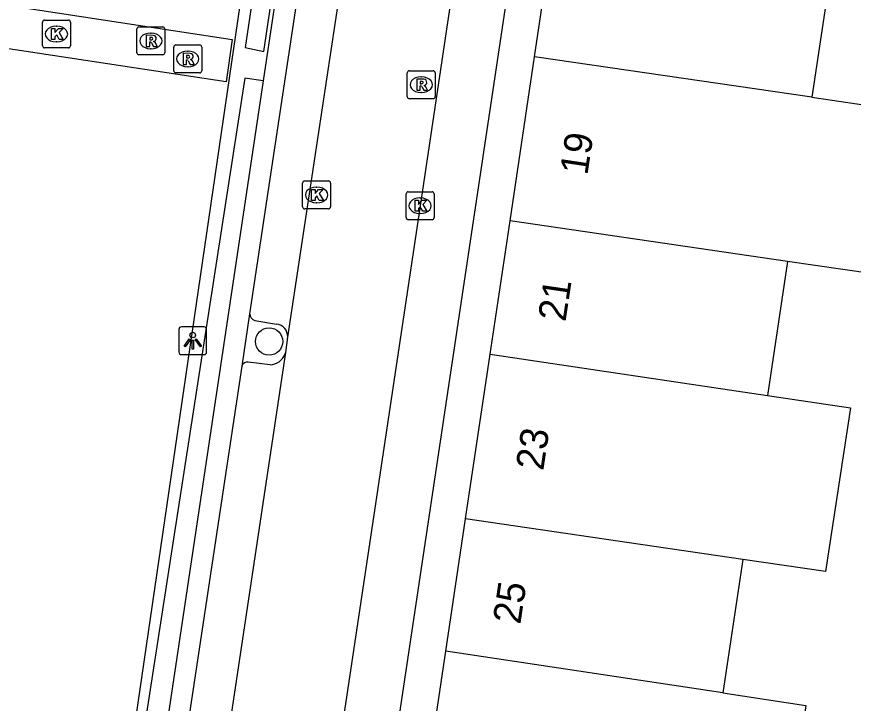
# Model space of a CAD drawing. Extents: x 164150 to 165261, y 382513 to 383432.
# Drawn here: x 164232.08 to 164262.05, y 382780.69 to 382805.3 of the extents above; entities that cross this region are included whole.
import ezdxf

# ---------------------------------------------------------------- set-up
doc = ezdxf.new("R2010")
doc.units = 0
for name, color, linetype in [('IMGEO_Boom', 7, 'Continuous'), ('IMGEO_Hek', 7, 'Continuous'), ('IMGEO_Kolk', 7, 'Continuous'), ('IMGEO_Lichtpunt', 7, 'Continuous'), ('IMGEO_Muur', 7, 'Continuous'), ('IMGEO_Pand', 7, 'Continuous'), ('IMGEO_Pand_nummerreeks', 7, 'Continuous'), ('IMGEO_Parkeervlak_open', 7, 'Continuous'), ('IMGEO_Rijbaan_lokaal_open', 7, 'Continuous'), ('IMGEO_Rioolput', 7, 'Continuous'), ('IMGEO_Voetpad_open', 7, 'Continuous')]:
    doc.layers.add(name, color=color, linetype=linetype)

msp = doc.modelspace()

# ---------------------------------------------------------------- linework, layer by layer
at = {"layer": 'IMGEO_Boom'}
msp.add_circle((164241.121, 382793.659), 0.489, dxfattribs=at)
at = {"layer": 'IMGEO_Hek'}
for points in [[(164215.665, 382769.181), (164234.342, 382766.406), (164241.349, 382814.392), (164250.763, 382877.302), (164232.516, 382880.004)], [(164231.856, 382877.141), (164221.376, 382807.304), (164239.803, 382804.489), (164239.581, 382802.961), (164221.141, 382805.757), (164215.665, 382769.181)]]:
    msp.add_lwpolyline(points, dxfattribs=at)
at = {"layer": 'IMGEO_Kolk'}
for p, q in [((164233.002, 382804.256), (164233.002, 382805.108)), ((164233.077, 382805.182), (164233.929, 382805.182)), ((164234.003, 382805.108), (164234.003, 382804.256)), ((164233.49, 382804.962), (164233.515, 382804.962)), ((164233.929, 382804.182), (164233.077, 382804.182)), ((164233.513, 382804.402), (164233.488, 382804.402)), ((164242.399, 382799.412), (164243.251, 382799.412)), ((164242.324, 382798.486), (164242.324, 382799.338)), ((164242.812, 382799.192), (164242.837, 382799.192)), ((164243.325, 382799.338), (164243.325, 382798.486)), ((164246.033, 382798.098), (164246.033, 382798.95)), ((164246.108, 382799.024), (164246.96, 382799.024)), ((164246.521, 382798.804), (164246.546, 382798.804)), ((164247.034, 382798.95), (164247.034, 382798.098)), ((164242.835, 382798.632), (164242.81, 382798.632)), ((164243.251, 382798.412), (164242.399, 382798.412)), ((164246.544, 382798.244), (164246.519, 382798.244)), ((164246.96, 382798.024), (164246.108, 382798.024))]:
    msp.add_line(p, q, dxfattribs=at)
for points in [[(164233.002, 382804.256), (164233.002, 382805.108)], [(164233.077, 382805.182), (164233.929, 382805.182)], [(164234.003, 382805.108), (164234.003, 382804.256)], [(164233.323, 382804.882), (164233.446, 382804.882), (164233.446, 382804.731), (164233.576, 382804.882), (164233.74, 382804.882), (164233.594, 382804.731), (164233.747, 382804.482), (164233.595, 382804.482), (164233.51, 382804.646), (164233.446, 382804.579), (164233.446, 382804.482), (164233.323, 382804.482), (164233.323, 382804.882)], [(164233.929, 382804.182), (164233.077, 382804.182)], [(164242.399, 382799.412), (164243.251, 382799.412)], [(164242.324, 382798.486), (164242.324, 382799.338)], [(164242.645, 382799.112), (164242.768, 382799.112), (164242.768, 382798.961), (164242.898, 382799.112), (164243.062, 382799.112), (164242.916, 382798.961), (164243.069, 382798.712), (164242.917, 382798.712), (164242.832, 382798.876), (164242.768, 382798.809), (164242.768, 382798.712), (164242.645, 382798.712), (164242.645, 382799.112)], [(164243.325, 382799.338), (164243.325, 382798.486)], [(164246.033, 382798.098), (164246.033, 382798.95)], [(164246.108, 382799.024), (164246.96, 382799.024)], [(164247.034, 382798.95), (164247.034, 382798.098)], [(164246.354, 382798.724), (164246.477, 382798.724), (164246.477, 382798.573), (164246.607, 382798.724), (164246.771, 382798.724), (164246.625, 382798.573), (164246.778, 382798.324), (164246.626, 382798.324), (164246.541, 382798.488), (164246.477, 382798.421), (164246.477, 382798.324), (164246.354, 382798.324), (164246.354, 382798.724)], [(164243.251, 382798.412), (164242.399, 382798.412)], [(164246.96, 382798.024), (164246.108, 382798.024)]]:
    msp.add_lwpolyline(points, dxfattribs=at)
for centre, start, end in [((164233.079, 382805.106), 91.552, 178.448), ((164233.079, 382805.106), 91.552, 178.448), ((164233.927, 382805.106), 1.552, 88.448), ((164233.927, 382805.106), 1.552, 88.448), ((164233.079, 382804.258), 181.552, 268.448), ((164233.079, 382804.258), 181.552, 268.448), ((164233.927, 382804.258), 271.552, 358.448), ((164233.927, 382804.258), 271.552, 358.448), ((164242.401, 382799.336), 91.552, 178.448), ((164242.401, 382799.336), 91.552, 178.448), ((164243.249, 382799.336), 1.552, 88.448), ((164243.249, 382799.336), 1.552, 88.448), ((164246.11, 382798.948), 91.552, 178.448), ((164246.11, 382798.948), 91.552, 178.448), ((164246.958, 382798.948), 1.552, 88.448), ((164246.958, 382798.948), 1.552, 88.448), ((164242.401, 382798.488), 181.552, 268.448), ((164242.401, 382798.488), 181.552, 268.448), ((164243.249, 382798.488), 271.552, 358.448), ((164243.249, 382798.488), 271.552, 358.448), ((164246.11, 382798.1), 181.552, 268.448), ((164246.11, 382798.1), 181.552, 268.448), ((164246.958, 382798.1), 271.552, 358.448), ((164246.958, 382798.1), 271.552, 358.448)]:
    msp.add_arc(centre, 0.0765, start, end, dxfattribs=at)
for centre, major_axis, ratio, start_param, end_param in [((164233.489, 382804.682), (-0.387, 0.002), 0.722429, 4.712389, 7.853982), ((164233.514, 382804.682), (-0.39, 0.002), 0.717154, 1.570796, 4.712389), ((164242.811, 382798.912), (-0.387, 0.002), 0.722429, 4.712389, 7.853982), ((164242.836, 382798.912), (-0.39, 0.002), 0.717154, 1.570796, 4.712389), ((164246.52, 382798.524), (-0.387, 0.002), 0.722429, 4.712389, 7.853982), ((164246.545, 382798.524), (-0.39, 0.002), 0.717154, 1.570796, 4.712389)]:
    msp.add_ellipse(centre, major_axis=major_axis, ratio=ratio, start_param=start_param, end_param=end_param, dxfattribs=at)
at = {"layer": 'IMGEO_Lichtpunt'}
for p, q in [((164237.888, 382794.089), (164237.888, 382793.282)), ((164237.888, 382794.089), (164237.888, 382793.282)), ((164238.79, 382794.184), (164237.982, 382794.184)), ((164238.79, 382794.184), (164237.982, 382794.184)), ((164238.884, 382793.282), (164238.884, 382794.089)), ((164238.884, 382793.282), (164238.884, 382794.089)), ((164237.982, 382793.188), (164238.79, 382793.188)), ((164237.982, 382793.188), (164238.79, 382793.188))]:
    msp.add_line(p, q, dxfattribs=at)
for points in [[(164238.262, 382793.753), (164238.301, 382793.725), (164238.113, 382793.463), (164238.075, 382793.49), (164238.262, 382793.753)], [(164238.364, 382793.705), (164238.411, 382793.705), (164238.411, 382793.383), (164238.364, 382793.383), (164238.364, 382793.705)], [(164238.474, 382793.725), (164238.512, 382793.752), (164238.699, 382793.49), (164238.66, 382793.462), (164238.474, 382793.725)]]:
    msp.add_lwpolyline(points, dxfattribs=at)
msp.add_circle((164238.387, 382793.887), 0.0994, dxfattribs=at)
for centre, start, end in [((164237.982, 382794.089), 90, 180), ((164237.982, 382794.089), 90, 180), ((164238.79, 382794.089), 0, 90), ((164238.79, 382794.089), 0, 90), ((164237.982, 382793.282), 180, 270), ((164237.982, 382793.282), 180, 270), ((164238.79, 382793.282), 270, 0), ((164238.79, 382793.282), 270, 360)]:
    msp.add_arc(centre, 0.0946, start, end, dxfattribs=at)
at = {"layer": 'IMGEO_Muur'}
for points in [[(164232.623, 382881.191), (164232.465, 382880.188), (164232.542, 382880.176), (164233.167, 382880.082), (164233.21, 382880.395), (164251.216, 382877.664), (164240.264, 382804.194), (164240.929, 382804.051), (164248.452, 382854.573), (164251.914, 382877.821), (164251.978, 382878.25), (164232.623, 382881.191)], [(164240.908, 382803), (164240.248, 382803.103), (164234.568, 382766.372)], [(164240.908, 382803), (164236.059, 382770.592), (164235.335, 382765.588)]]:
    msp.add_lwpolyline(points, dxfattribs=at)
at = {"layer": 'IMGEO_Pand'}
for points in [[(164250.636, 382803.866), (164251.437, 382809.233), (164261.372, 382807.75), (164260.576, 382802.414)], [(164249.758, 382797.981), (164250.636, 382803.866)], [(164260.576, 382802.414), (164250.636, 382803.866)], [(164260.576, 382802.414), (164263.554, 382801.979), (164262.669, 382796.092), (164259.696, 382796.527)], [(164249.045, 382793.206), (164249.758, 382797.981)], [(164259.696, 382796.527), (164249.758, 382797.981)], [(164259.696, 382796.527), (164258.979, 382791.723)], [(164248.163, 382787.301), (164249.045, 382793.206)], [(164249.045, 382793.206), (164258.979, 382791.723)], [(164258.979, 382791.723), (164261.954, 382791.279), (164261.062, 382785.41), (164258.101, 382785.844)], [(164247.456, 382782.56), (164248.163, 382787.301)], [(164258.101, 382785.844), (164248.163, 382787.301)], [(164258.101, 382785.844), (164257.386, 382781.061)], [(164246.618, 382776.946), (164247.456, 382782.56)], [(164257.386, 382781.061), (164247.456, 382782.56)], [(164257.386, 382781.061), (164260.361, 382780.612), (164259.515, 382775.001)]]:
    msp.add_lwpolyline(points, dxfattribs=at)
at = {"layer": 'IMGEO_Parkeervlak_open'}
for points in [[(164240.607, 382794.408), (164241.392, 382794.282)], [(164241.709, 382793.262), (164241.687, 382793.199)], [(164241.162, 382792.816), (164240.374, 382792.922)]]:
    msp.add_lwpolyline(points, dxfattribs=at)
for centre, radius, start, end in [((164240.684, 382794.646), 0.25, 178.1262, 252.1075), ((164241.336, 382793.834), 0.452, 357.874, 82.8193), ((164241.113, 382793.435), 0.621, 274.5561, 337.6672), ((164240.359, 382792.701), 0.222, 86.1201, 159.5838)]:
    msp.add_arc(centre, radius, start, end, dxfattribs=at)
at = {"layer": 'IMGEO_Rijbaan_lokaal_open'}
for points in [[(164258.163, 382876.224), (164257.294, 382870.578), (164255.204, 382856.576), (164254.784, 382853.768), (164254.763, 382853.628), (164249.127, 382815.917), (164246.534, 382798.524), (164243.497, 382778.275), (164241.977, 382768.171)], [(164244.498, 382811.832), (164244.424, 382811.294), (164241.787, 382793.817)], [(164241.787, 382793.817), (164241.709, 382793.262)], [(164241.709, 382793.262), (164237.8, 382767.234)]]:
    msp.add_lwpolyline(points, dxfattribs=at)
at = {"layer": 'IMGEO_Rioolput'}
for p, q in [((164236.384, 382804.008), (164236.384, 382804.86)), ((164236.459, 382804.934), (164237.311, 382804.934)), ((164237.385, 382804.86), (164237.385, 382804.008)), ((164236.872, 382804.714), (164236.897, 382804.714)), ((164237.707, 382803.362), (164237.707, 382804.214)), ((164237.782, 382804.288), (164238.634, 382804.288)), ((164238.708, 382804.214), (164238.708, 382803.362)), ((164237.311, 382803.934), (164236.459, 382803.934)), ((164236.895, 382804.154), (164236.87, 382804.154)), ((164238.195, 382804.068), (164238.22, 382804.068)), ((164238.634, 382803.288), (164237.782, 382803.288)), ((164238.218, 382803.508), (164238.193, 382803.508)), ((164246.074, 382802.436), (164246.074, 382803.288)), ((164246.149, 382803.362), (164247.001, 382803.362)), ((164247.075, 382803.288), (164247.075, 382802.436)), ((164246.562, 382803.142), (164246.587, 382803.142)), ((164246.585, 382802.582), (164246.56, 382802.582)), ((164247.001, 382802.362), (164246.149, 382802.362))]:
    msp.add_line(p, q, dxfattribs=at)
for points in [[(164236.384, 382804.008), (164236.384, 382804.86)], [(164236.459, 382804.934), (164237.311, 382804.934)], [(164237.385, 382804.86), (164237.385, 382804.008)], [(164236.973, 382804.632), (164236.721, 382804.634), (164236.721, 382804.234)], [(164236.899, 382804.553), (164236.845, 382804.553), (164236.845, 382804.472)], [(164236.845, 382804.472), (164236.897, 382804.472)], [(164236.721, 382804.234), (164236.845, 382804.234), (164236.845, 382804.396), (164236.856, 382804.396)], [(164236.903, 382804.367), (164236.974, 382804.234), (164237.114, 382804.234), (164237.049, 382804.36)], [(164237.707, 382803.362), (164237.707, 382804.214)], [(164237.782, 382804.288), (164238.634, 382804.288)], [(164238.708, 382804.214), (164238.708, 382803.362)], [(164237.311, 382803.934), (164236.459, 382803.934)], [(164238.296, 382803.986), (164238.044, 382803.988), (164238.044, 382803.588)], [(164238.222, 382803.907), (164238.168, 382803.907), (164238.168, 382803.826)], [(164238.044, 382803.588), (164238.168, 382803.588), (164238.168, 382803.75), (164238.179, 382803.75)], [(164238.168, 382803.826), (164238.22, 382803.826)], [(164238.226, 382803.721), (164238.297, 382803.588), (164238.437, 382803.588), (164238.372, 382803.714)], [(164238.634, 382803.288), (164237.782, 382803.288)], [(164246.074, 382802.436), (164246.074, 382803.288)], [(164246.149, 382803.362), (164247.001, 382803.362)], [(164247.075, 382803.288), (164247.075, 382802.436)], [(164246.663, 382803.06), (164246.411, 382803.062), (164246.411, 382802.662)], [(164246.589, 382802.981), (164246.535, 382802.981), (164246.535, 382802.9)], [(164246.411, 382802.662), (164246.535, 382802.662), (164246.535, 382802.824), (164246.546, 382802.824)], [(164246.535, 382802.9), (164246.587, 382802.9)], [(164246.593, 382802.795), (164246.664, 382802.662), (164246.804, 382802.662), (164246.739, 382802.788)], [(164247.001, 382802.362), (164246.149, 382802.362)]]:
    msp.add_lwpolyline(points, dxfattribs=at)
for centre, radius, start, end in [((164236.461, 382804.858), 0.0765, 91.552, 178.448), ((164236.461, 382804.858), 0.0765, 91.552, 178.448), ((164237.309, 382804.858), 0.0765, 1.552, 88.448), ((164237.309, 382804.858), 0.0765, 1.552, 88.448), ((164236.881, 382804.661), 0.19, 274.7715, 282.9687), ((164236.905, 382804.457), 0.0964, 77.0061, 93.1865), ((164236.919, 382804.514), 0.0378, 276.6634, 79.6772), ((164236.972, 382804.522), 0.109, 350.3612, 89.416), ((164236.97, 382804.522), 0.112, 277.5842, 350.9817), ((164236.855, 382804.343), 0.0533, 26.0293, 88.6989), ((164236.954, 382804.307), 0.108, 29.5134, 73.7905), ((164237.784, 382804.212), 0.0765, 91.552, 178.448), ((164237.784, 382804.212), 0.0765, 91.552, 178.448), ((164238.632, 382804.212), 0.0765, 1.552, 88.448), ((164238.632, 382804.212), 0.0765, 1.552, 88.448), ((164236.461, 382804.01), 0.0765, 181.552, 268.448), ((164236.461, 382804.01), 0.0765, 181.552, 268.448), ((164237.309, 382804.01), 0.0765, 271.552, 358.448), ((164237.309, 382804.01), 0.0765, 271.552, 358.448), ((164238.228, 382803.811), 0.0964, 77.0061, 93.1865), ((164238.242, 382803.868), 0.0378, 276.6634, 79.6772), ((164238.295, 382803.876), 0.109, 350.3612, 89.416), ((164238.178, 382803.697), 0.0533, 26.0293, 88.6989), ((164238.204, 382804.015), 0.19, 274.7715, 282.9687), ((164238.293, 382803.876), 0.112, 277.5842, 350.9817), ((164238.277, 382803.661), 0.108, 29.5134, 73.7905), ((164237.784, 382803.364), 0.0765, 181.552, 268.448), ((164237.784, 382803.364), 0.0765, 181.552, 268.448), ((164238.632, 382803.364), 0.0765, 271.552, 358.448), ((164238.632, 382803.364), 0.0765, 271.552, 358.448), ((164246.151, 382803.286), 0.0765, 91.552, 178.448), ((164246.151, 382803.286), 0.0765, 91.552, 178.448), ((164246.999, 382803.286), 0.0765, 1.552, 88.448), ((164246.999, 382803.286), 0.0765, 1.552, 88.448), ((164246.595, 382802.885), 0.0964, 77.0061, 93.1865), ((164246.609, 382802.942), 0.0378, 276.6634, 79.6772), ((164246.662, 382802.95), 0.109, 350.3612, 89.416), ((164246.545, 382802.771), 0.0533, 26.0293, 88.6989), ((164246.571, 382803.089), 0.19, 274.7715, 282.9687), ((164246.66, 382802.95), 0.112, 277.5842, 350.9817), ((164246.644, 382802.735), 0.108, 29.5134, 73.7905), ((164246.151, 382802.438), 0.0765, 181.552, 268.448), ((164246.151, 382802.438), 0.0765, 181.552, 268.448), ((164246.999, 382802.438), 0.0765, 271.552, 358.448), ((164246.999, 382802.438), 0.0765, 271.552, 358.448)]:
    msp.add_arc(centre, radius, start, end, dxfattribs=at)
for centre, major_axis, ratio, start_param, end_param in [((164236.871, 382804.434), (-0.387, 0.002), 0.722429, 4.712389, 7.853982), ((164236.896, 382804.434), (-0.39, 0.002), 0.717154, 1.570796, 4.712389), ((164238.194, 382803.788), (-0.387, 0.002), 0.722429, 4.712389, 7.853982), ((164238.219, 382803.788), (-0.39, 0.002), 0.717154, 1.570796, 4.712389), ((164246.561, 382802.862), (-0.387, 0.002), 0.722429, 4.712389, 7.853982), ((164246.586, 382802.862), (-0.39, 0.002), 0.717154, 1.570796, 4.712389)]:
    msp.add_ellipse(centre, major_axis=major_axis, ratio=ratio, start_param=start_param, end_param=end_param, dxfattribs=at)
at = {"layer": 'IMGEO_Voetpad_open'}
for points in [[(164234.342, 382766.406), (164241.349, 382814.392), (164250.763, 382877.302), (164232.516, 382880.004)], [(164252.192, 382878.463), (164248.62, 382854.548), (164240.908, 382803)], [(164231.856, 382877.141), (164221.376, 382807.304), (164239.803, 382804.489), (164239.581, 382802.961), (164221.141, 382805.757), (164215.665, 382769.181)], [(164240.434, 382794.654), (164242.896, 382810.998), (164242.95, 382811.356)], [(164243.673, 382766.066), (164250.179, 382809.554)], [(164240.151, 382792.778), (164240.434, 382794.654)], [(164236.634, 382769.308), (164236.731, 382770.033), (164240.151, 382792.778)]]:
    msp.add_lwpolyline(points, dxfattribs=at)

# ---------------------------------------------------------------- texts
at = {"layer": 'IMGEO_Pand_nummerreeks'}
for s, p in [('19', (164252.526, 382799.595)), ('21', (164251.742, 382794.343)), ('23', (164250.945, 382789.004)), ('25', (164250.123, 382783.496))]:
    msp.add_text(s, height=1, rotation=81.509, dxfattribs=at).set_placement(p)

doc.saveas('drawing.dxf')
